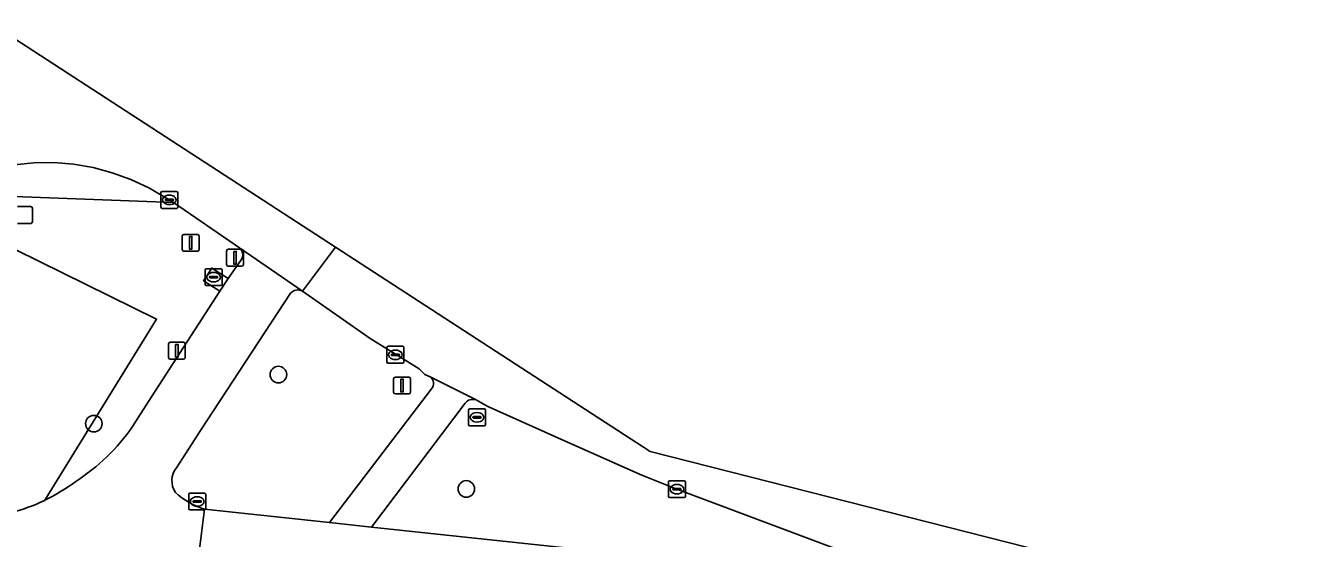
# Model space of a CAD drawing. Extents: x 162082 to 163401, y 388089 to 388636.
# Drawn here: x 162534.3 to 162610.5, y 388591.4 to 388621.7 of the extents above; entities that cross this region are included whole.
import ezdxf

# ---------------------------------------------------------------- set-up
doc = ezdxf.new("R2010")
doc.units = 0
for name, color, linetype in [('IMGEO_Berm_groen', 7, 'Continuous'), ('IMGEO_Boom', 7, 'Continuous'), ('IMGEO_Fietspad_gesloten', 7, 'Continuous'), ('IMGEO_Kolk', 7, 'Continuous'), ('IMGEO_Lichtmast', 7, 'Continuous'), ('IMGEO_Rijbaan_lokaal_open', 7, 'Continuous'), ('IMGEO_Rijbaan_regionaal_gesloten', 7, 'Continuous'), ('IMGEO_Rioolput', 7, 'Continuous'), ('IMGEO_Verkeersbordpaal', 7, 'Continuous'), ('IMGEO_Verkeerseiland_gesloten', 7, 'Continuous'), ('IMGEO_Voetpad_open', 7, 'Continuous')]:
    doc.layers.add(name, color=color, linetype=linetype)

msp = doc.modelspace()

# ---------------------------------------------------------------- linework, layer by layer
at = {"layer": 'IMGEO_Berm_groen'}
for points in [[(162546.931, 388608.558), (162543.038, 388611.225), (162526.799, 388611.851), (162542.041, 388604.342), (162535.431, 388593.624)], [(162542.041, 388604.342), (162526.799, 388611.851)], [(162545.786, 388605.985), (162544.818, 388606.609), (162545.299, 388607.36), (162546.264, 388606.735), (162547.046, 388607.853)], [(162540.625, 388597.99), (162541.736, 388599.743), (162545.786, 388605.985)], [(162549.96, 388605.867), (162544.63, 388597.762), (162543.217, 388595.543)], [(162558.199, 388600.919), (162557.882, 388601.061), (162557.56, 388601.398), (162556.822, 388601.857), (162554.662, 388603.202), (162550.651, 388605.988)], [(162535.431, 388593.624), (162542.041, 388604.342)], [(162544.87, 388593.093), (162552.249, 388592.304), (162558.285, 388600.214)], [(162560.261, 388599.364), (162554.731, 388592.039), (162583.578, 388588.956), (162583.973, 388588.915), (162584.593, 388588.852)], [(162572.776, 388594.285), (162570.713, 388595.118), (162566.133, 388597.147), (162561.572, 388599.199), (162560.914, 388599.559)], [(162584.746, 388589.821), (162583.795, 388590.15), (162572.776, 388594.285)]]:
    msp.add_lwpolyline(points, dxfattribs=at)
for centre, radius, start, end in [((162546.602, 388608.142), 0.53, 326.9178, 51.61125), ((162550.376, 388605.527), 0.537, 59.12952, 140.73503), ((162557.915, 388600.527), 0.484, 319.76521, 54.14461), ((162560.714, 388599.039), 0.557, 68.89906, 144.35448), ((162530.727, 388604.855), 12.045, 302.87196, 325.25648), ((162544.147, 388594.78), 1.203, 140.63269, 214.61848), ((162530.668, 388603.533), 10.994, 295.67475, 306.87554), ((162530.667, 388603.528), 10.991, 273.73138, 295.68887), ((162546.195, 388597.32), 4.43, 226.70386, 252.59628)]:
    msp.add_arc(centre, radius, start, end, dxfattribs=at)
at = {"layer": 'IMGEO_Boom'}
for centre in [(162549.237, 388601.059), (162538.335, 388598.158), (162560.336, 388594.299)]:
    msp.add_circle(centre, 0.489, dxfattribs=at)
at = {"layer": 'IMGEO_Fietspad_gesloten'}
for points in [[(162550.651, 388605.988), (162547.312, 388608.295), (162546.965, 388608.534), (162546.931, 388608.558)], [(162547.046, 388607.853), (162546.264, 388606.735), (162545.786, 388605.985), (162541.736, 388599.743), (162540.625, 388597.99)], [(162543.217, 388595.543), (162544.63, 388597.762), (162549.96, 388605.867)], [(162539.018, 388590.709), (162544.501, 388590.106), (162544.87, 388593.093)], [(162589.396, 388587.627), (162583.973, 388588.915), (162583.578, 388588.956), (162554.731, 388592.039), (162552.249, 388592.304), (162544.87, 388593.093), (162544.501, 388590.106), (162582.931, 388585.815), (162600.281, 388583.897), (162626.892, 388580.933), (162642.099, 388579.246), (162642.353, 388581.376), (162609.11, 388585.066), (162593.884, 388586.788)]]:
    msp.add_lwpolyline(points, dxfattribs=at)
for centre, radius, start, end in [((162546.602, 388608.142), 0.53, 326.9178, 51.61125), ((162550.376, 388605.527), 0.537, 59.12952, 140.73503), ((162530.727, 388604.855), 12.045, 302.87196, 325.25648), ((162544.147, 388594.78), 1.203, 140.63269, 214.61848), ((162530.668, 388603.533), 10.994, 295.67475, 306.87554), ((162530.667, 388603.528), 10.991, 273.73138, 295.68887), ((162546.195, 388597.32), 4.43, 226.70386, 252.59628)]:
    msp.add_arc(centre, radius, start, end, dxfattribs=at)
at = {"layer": 'IMGEO_Kolk'}
for p, q in [((162542.296, 388610.963), (162542.296, 388611.815)), ((162542.371, 388611.889), (162543.223, 388611.889)), ((162543.297, 388611.815), (162543.297, 388610.963)), ((162542.555, 388611.383), (162542.555, 388611.395)), ((162542.993, 388611.346), (162542.595, 388611.346)), ((162542.598, 388611.432), (162542.996, 388611.432)), ((162542.807, 388611.109), (162542.782, 388611.109)), ((162542.784, 388611.669), (162542.809, 388611.669)), ((162543.039, 388611.395), (162543.039, 388611.383)), ((162543.223, 388610.889), (162542.371, 388610.889)), ((162544.907, 388606.392), (162544.907, 388607.244)), ((162544.982, 388607.318), (162545.834, 388607.318)), ((162545.908, 388607.244), (162545.908, 388606.392)), ((162545.166, 388606.812), (162545.166, 388606.824)), ((162545.604, 388606.775), (162545.206, 388606.775)), ((162545.209, 388606.861), (162545.607, 388606.861)), ((162545.418, 388606.538), (162545.393, 388606.538)), ((162545.395, 388607.098), (162545.42, 388607.098)), ((162545.65, 388606.824), (162545.65, 388606.812)), ((162545.834, 388606.318), (162544.982, 388606.318)), ((162555.648, 388601.804), (162555.648, 388602.656)), ((162555.723, 388602.73), (162556.575, 388602.73)), ((162556.649, 388602.656), (162556.649, 388601.804)), ((162555.907, 388602.224), (162555.907, 388602.236)), ((162556.345, 388602.187), (162555.947, 388602.187)), ((162555.95, 388602.273), (162556.348, 388602.273)), ((162556.159, 388601.95), (162556.134, 388601.95)), ((162556.136, 388602.51), (162556.161, 388602.51)), ((162556.391, 388602.236), (162556.391, 388602.224)), ((162556.575, 388601.73), (162555.723, 388601.73)), ((162572.275, 388593.858), (162572.275, 388594.71)), ((162572.35, 388594.784), (162573.202, 388594.784)), ((162572.534, 388594.278), (162572.534, 388594.29)), ((162572.972, 388594.241), (162572.574, 388594.241)), ((162572.577, 388594.327), (162572.975, 388594.327)), ((162572.763, 388594.564), (162572.788, 388594.564)), ((162573.018, 388594.29), (162573.018, 388594.278)), ((162573.276, 388594.71), (162573.276, 388593.858)), ((162543.94, 388593.128), (162543.94, 388593.98)), ((162544.015, 388594.054), (162544.867, 388594.054)), ((162544.199, 388593.548), (162544.199, 388593.56)), ((162544.637, 388593.511), (162544.239, 388593.511)), ((162544.242, 388593.597), (162544.64, 388593.597)), ((162544.428, 388593.834), (162544.453, 388593.834)), ((162544.683, 388593.56), (162544.683, 388593.548)), ((162544.941, 388593.98), (162544.941, 388593.128)), ((162573.202, 388593.784), (162572.35, 388593.784)), ((162572.786, 388594.004), (162572.761, 388594.004)), ((162544.867, 388593.054), (162544.015, 388593.054)), ((162544.451, 388593.274), (162544.426, 388593.274))]:
    msp.add_line(p, q, dxfattribs=at)
for points in [[(162542.296, 388610.963), (162542.296, 388611.815)], [(162542.371, 388611.889), (162543.223, 388611.889)], [(162543.297, 388611.815), (162543.297, 388610.963)], [(162543.223, 388610.889), (162542.371, 388610.889)], [(162544.907, 388606.392), (162544.907, 388607.244)], [(162544.982, 388607.318), (162545.834, 388607.318)], [(162545.908, 388607.244), (162545.908, 388606.392)], [(162545.834, 388606.318), (162544.982, 388606.318)], [(162555.648, 388601.804), (162555.648, 388602.656)], [(162555.723, 388602.73), (162556.575, 388602.73)], [(162556.649, 388602.656), (162556.649, 388601.804)], [(162556.575, 388601.73), (162555.723, 388601.73)], [(162572.275, 388593.858), (162572.275, 388594.71)], [(162572.35, 388594.784), (162573.202, 388594.784)], [(162573.276, 388594.71), (162573.276, 388593.858)], [(162543.94, 388593.128), (162543.94, 388593.98)], [(162544.015, 388594.054), (162544.867, 388594.054)], [(162544.941, 388593.98), (162544.941, 388593.128)], [(162573.202, 388593.784), (162572.35, 388593.784)], [(162544.867, 388593.054), (162544.015, 388593.054)]]:
    msp.add_lwpolyline(points, dxfattribs=at)
for centre, radius, start, end in [((162542.373, 388611.813), 0.0765, 91.55205, 178.44795), ((162542.373, 388611.813), 0.0765, 91.55205, 178.44795), ((162543.221, 388611.813), 0.0765, 1.55205, 88.44795), ((162543.221, 388611.813), 0.0765, 1.55205, 88.44795), ((162542.595, 388611.392), 0.0403, 85.87752, 175.75265), ((162542.592, 388611.382), 0.0366, 178.93798, 274.71019), ((162542.996, 388611.389), 0.043, 264.86636, 352.45326), ((162543, 388611.394), 0.0386, 1.73085, 96.63898), ((162542.373, 388610.965), 0.0765, 181.55205, 268.44795), ((162542.373, 388610.965), 0.0765, 181.55205, 268.44795), ((162543.221, 388610.965), 0.0765, 271.55205, 358.44795), ((162543.221, 388610.965), 0.0765, 271.55205, 358.44795), ((162544.984, 388607.242), 0.0765, 91.55205, 178.44795), ((162544.984, 388607.242), 0.0765, 91.55205, 178.44795), ((162545.832, 388607.242), 0.0765, 1.55205, 88.44795), ((162545.832, 388607.242), 0.0765, 1.55205, 88.44795), ((162545.206, 388606.821), 0.0403, 85.87752, 175.75265), ((162545.203, 388606.811), 0.0366, 178.93798, 274.71019), ((162545.607, 388606.818), 0.043, 264.86636, 352.45326), ((162545.611, 388606.823), 0.0386, 1.73085, 96.63898), ((162544.984, 388606.394), 0.0765, 181.55205, 268.44795), ((162544.984, 388606.394), 0.0765, 181.55205, 268.44795), ((162545.832, 388606.394), 0.0765, 271.55205, 358.44795), ((162545.832, 388606.394), 0.0765, 271.55205, 358.44795), ((162555.725, 388602.654), 0.0765, 91.55205, 178.44795), ((162555.725, 388602.654), 0.0765, 91.55205, 178.44795), ((162556.573, 388602.654), 0.0765, 1.55205, 88.44795), ((162556.573, 388602.654), 0.0765, 1.55205, 88.44795), ((162555.947, 388602.233), 0.0403, 85.87752, 175.75265), ((162555.944, 388602.223), 0.0366, 178.93798, 274.71019), ((162556.348, 388602.23), 0.043, 264.86636, 352.45326), ((162556.352, 388602.235), 0.0386, 1.73085, 96.63898), ((162555.725, 388601.806), 0.0765, 181.55205, 268.44795), ((162555.725, 388601.806), 0.0765, 181.55205, 268.44795), ((162556.573, 388601.806), 0.0765, 271.55205, 358.44795), ((162556.573, 388601.806), 0.0765, 271.55205, 358.44795), ((162572.352, 388594.708), 0.0765, 91.55205, 178.44795), ((162572.352, 388594.708), 0.0765, 91.55205, 178.44795), ((162572.574, 388594.287), 0.0403, 85.87752, 175.75265), ((162572.571, 388594.277), 0.0366, 178.93798, 274.71019), ((162572.975, 388594.284), 0.043, 264.86636, 352.45326), ((162572.979, 388594.289), 0.0386, 1.73085, 96.63898), ((162573.2, 388594.708), 0.0765, 1.55205, 88.44795), ((162573.2, 388594.708), 0.0765, 1.55205, 88.44795), ((162544.017, 388593.978), 0.0765, 91.55205, 178.44795), ((162544.017, 388593.978), 0.0765, 91.55205, 178.44795), ((162544.239, 388593.557), 0.0403, 85.87752, 175.75265), ((162544.236, 388593.547), 0.0366, 178.93798, 274.71019), ((162544.64, 388593.554), 0.043, 264.86636, 352.45326), ((162544.644, 388593.559), 0.0386, 1.73085, 96.63898), ((162544.865, 388593.978), 0.0765, 1.55205, 88.44795), ((162544.865, 388593.978), 0.0765, 1.55205, 88.44795), ((162572.352, 388593.86), 0.0765, 181.55205, 268.44795), ((162572.352, 388593.86), 0.0765, 181.55205, 268.44795), ((162573.2, 388593.86), 0.0765, 271.55205, 358.44795), ((162573.2, 388593.86), 0.0765, 271.55205, 358.44795), ((162544.017, 388593.13), 0.0765, 181.55205, 268.44795), ((162544.017, 388593.13), 0.0765, 181.55205, 268.44795), ((162544.865, 388593.13), 0.0765, 271.55205, 358.44795), ((162544.865, 388593.13), 0.0765, 271.55205, 358.44795)]:
    msp.add_arc(centre, radius, start, end, dxfattribs=at)
for centre, major_axis, ratio, start_param, end_param in [((162542.783, 388611.389), (-0.387, 0.002), 0.722429, 4.712389, 7.853982), ((162542.808, 388611.389), (-0.39, 0.002), 0.717154, 1.570796, 4.712389), ((162545.394, 388606.818), (-0.387, 0.002), 0.722429, 4.712389, 7.853982), ((162545.419, 388606.818), (-0.39, 0.002), 0.717154, 1.570796, 4.712389), ((162556.135, 388602.23), (-0.387, 0.002), 0.722429, 4.712389, 7.853982), ((162556.16, 388602.23), (-0.39, 0.002), 0.717154, 1.570796, 4.712389), ((162572.762, 388594.284), (-0.387, 0.002), 0.722429, 4.712389, 7.853982), ((162572.787, 388594.284), (-0.39, 0.002), 0.717154, 1.570796, 4.712389), ((162544.427, 388593.554), (-0.387, 0.002), 0.722429, 4.712389, 7.853982), ((162544.452, 388593.554), (-0.39, 0.002), 0.717154, 1.570796, 4.712389)]:
    msp.add_ellipse(centre, major_axis=major_axis, ratio=ratio, start_param=start_param, end_param=end_param, dxfattribs=at)
at = {"layer": 'IMGEO_Lichtmast'}
for p, q in [((162542.746, 388602.07), (162542.746, 388602.87)), ((162542.746, 388602.87), (162542.746, 388602.07)), ((162542.846, 388602.97), (162543.636, 388602.97)), ((162543.636, 388602.97), (162542.846, 388602.97)), ((162543.736, 388602.87), (162543.736, 388602.07)), ((162543.736, 388602.07), (162543.736, 388602.87)), ((162543.636, 388601.97), (162542.846, 388601.97)), ((162542.846, 388601.97), (162543.636, 388601.97))]:
    msp.add_line(p, q, dxfattribs=at)
msp.add_lwpolyline([(162543.166, 388602.845), (162543.316, 388602.845), (162543.316, 388602.095), (162543.166, 388602.095), (162543.166, 388602.845)], dxfattribs=at)
for centre, start, end in [((162542.846, 388602.87), 90, 180), ((162542.846, 388602.87), 90, 180), ((162543.636, 388602.87), 0, 90), ((162543.636, 388602.87), 360, 90), ((162542.846, 388602.07), 180, 270), ((162542.846, 388602.07), 180, 270), ((162543.636, 388602.07), 270, 0), ((162543.636, 388602.07), 270, 0)]:
    msp.add_arc(centre, 0.1, start, end, dxfattribs=at)
at = {"layer": 'IMGEO_Rijbaan_lokaal_open'}
msp.add_lwpolyline([(162642.62, 388583.96), (162602.806, 388588.463), (162571.201, 388596.511), (162552.604, 388608.598), (162550.651, 388605.988), (162554.662, 388603.202), (162556.822, 388601.857), (162557.56, 388601.398), (162557.882, 388601.061), (162558.199, 388600.919), (162560.914, 388599.559), (162561.572, 388599.199), (162566.133, 388597.147), (162570.713, 388595.118), (162572.776, 388594.285), (162583.795, 388590.15), (162584.746, 388589.821)], dxfattribs=at)
msp.add_lwpolyline([(162546.264, 388606.735), (162545.299, 388607.36), (162544.818, 388606.609), (162545.786, 388605.985)], close=True, dxfattribs=at)
at = {"layer": 'IMGEO_Rijbaan_regionaal_gesloten'}
for points in [[(162552.604, 388608.598), (162532.472, 388621.684)], [(162533.627, 388613.467), (162534.793, 388613.581), (162535.965, 388613.591), (162537.133, 388613.497), (162538.288, 388613.298), (162539.42, 388612.997), (162540.522, 388612.596), (162541.583, 388612.099), (162542.595, 388611.508), (162542.798, 388611.39), (162543.038, 388611.225), (162546.931, 388608.558), (162546.965, 388608.534), (162547.312, 388608.295), (162550.651, 388605.988), (162552.604, 388608.598)]]:
    msp.add_lwpolyline(points, dxfattribs=at)
at = {"layer": 'IMGEO_Rioolput'}
for p, q in [((162560.463, 388598.108), (162560.463, 388598.96)), ((162560.538, 388599.034), (162561.39, 388599.034)), ((162560.951, 388598.814), (162560.976, 388598.814)), ((162561.464, 388598.96), (162561.464, 388598.108)), ((162560.722, 388598.528), (162560.722, 388598.54)), ((162561.16, 388598.491), (162560.762, 388598.491)), ((162560.765, 388598.577), (162561.163, 388598.577)), ((162560.974, 388598.254), (162560.949, 388598.254)), ((162561.206, 388598.54), (162561.206, 388598.528)), ((162561.39, 388598.034), (162560.538, 388598.034))]:
    msp.add_line(p, q, dxfattribs=at)
for points in [[(162560.463, 388598.108), (162560.463, 388598.96)], [(162560.538, 388599.034), (162561.39, 388599.034)], [(162561.464, 388598.96), (162561.464, 388598.108)], [(162561.39, 388598.034), (162560.538, 388598.034)]]:
    msp.add_lwpolyline(points, dxfattribs=at)
for centre, radius, start, end in [((162560.54, 388598.958), 0.0765, 91.55205, 178.44795), ((162560.54, 388598.958), 0.0765, 91.55205, 178.44795), ((162561.388, 388598.958), 0.0765, 1.55205, 88.44795), ((162561.388, 388598.958), 0.0765, 1.55205, 88.44795), ((162560.54, 388598.11), 0.0765, 181.55205, 268.44795), ((162560.54, 388598.11), 0.0765, 181.55205, 268.44795), ((162560.762, 388598.537), 0.0403, 85.87752, 175.75265), ((162560.759, 388598.527), 0.0366, 178.93798, 274.71019), ((162561.163, 388598.534), 0.043, 264.86636, 352.45326), ((162561.167, 388598.539), 0.0386, 1.73085, 96.63898), ((162561.388, 388598.11), 0.0765, 271.55205, 358.44795), ((162561.388, 388598.11), 0.0765, 271.55205, 358.44795)]:
    msp.add_arc(centre, radius, start, end, dxfattribs=at)
for centre, major_axis, ratio, start_param, end_param in [((162560.95, 388598.534), (-0.387, 0.002), 0.722429, 4.712389, 7.853982), ((162560.975, 388598.534), (-0.39, 0.002), 0.717154, 1.570796, 4.712389)]:
    msp.add_ellipse(centre, major_axis=major_axis, ratio=ratio, start_param=start_param, end_param=end_param, dxfattribs=at)
at = {"layer": 'IMGEO_Verkeersbordpaal'}
for p, q in [((162533.818, 388610.995), (162534.608, 388610.995)), ((162534.608, 388610.995), (162533.818, 388610.995)), ((162534.708, 388610.895), (162534.708, 388610.095)), ((162534.708, 388610.095), (162534.708, 388610.895)), ((162534.608, 388609.995), (162533.818, 388609.995)), ((162533.818, 388609.995), (162534.608, 388609.995)), ((162543.559, 388608.452), (162543.559, 388609.252)), ((162543.559, 388609.252), (162543.559, 388608.452)), ((162543.659, 388609.352), (162544.449, 388609.352)), ((162544.449, 388609.352), (162543.659, 388609.352)), ((162544.549, 388609.252), (162544.549, 388608.452)), ((162544.549, 388608.452), (162544.549, 388609.252)), ((162544.449, 388608.352), (162543.659, 388608.352)), ((162543.659, 388608.352), (162544.449, 388608.352)), ((162546.176, 388607.568), (162546.176, 388608.368)), ((162546.176, 388608.368), (162546.176, 388607.568)), ((162546.276, 388608.468), (162547.066, 388608.468)), ((162547.066, 388608.468), (162546.276, 388608.468)), ((162547.166, 388608.368), (162547.166, 388607.568)), ((162547.166, 388607.568), (162547.166, 388608.368)), ((162547.066, 388607.468), (162546.276, 388607.468)), ((162546.276, 388607.468), (162547.066, 388607.468)), ((162556.044, 388600.013), (162556.044, 388600.813)), ((162556.044, 388600.813), (162556.044, 388600.013)), ((162556.144, 388600.913), (162556.934, 388600.913)), ((162556.934, 388600.913), (162556.144, 388600.913)), ((162557.034, 388600.813), (162557.034, 388600.013)), ((162557.034, 388600.013), (162557.034, 388600.813)), ((162556.934, 388599.913), (162556.144, 388599.913)), ((162556.144, 388599.913), (162556.934, 388599.913))]:
    msp.add_line(p, q, dxfattribs=at)
for points in [[(162543.979, 388609.227), (162544.129, 388609.227), (162544.129, 388608.477), (162543.979, 388608.477), (162543.979, 388609.227)], [(162546.596, 388608.343), (162546.746, 388608.343), (162546.746, 388607.593), (162546.596, 388607.593), (162546.596, 388608.343)], [(162556.464, 388600.788), (162556.614, 388600.788), (162556.614, 388600.038), (162556.464, 388600.038), (162556.464, 388600.788)]]:
    msp.add_lwpolyline(points, dxfattribs=at)
for centre, start, end in [((162534.608, 388610.895), 0, 90), ((162534.608, 388610.895), 360, 90), ((162534.608, 388610.095), 270, 0), ((162534.608, 388610.095), 270, 0), ((162543.659, 388609.252), 90, 180), ((162543.659, 388609.252), 90, 180), ((162544.449, 388609.252), 0, 90), ((162544.449, 388609.252), 360, 90), ((162543.659, 388608.452), 180, 270), ((162543.659, 388608.452), 180, 270), ((162544.449, 388608.452), 270, 0), ((162544.449, 388608.452), 270, 0), ((162546.276, 388608.368), 90, 180), ((162546.276, 388608.368), 90, 180), ((162547.066, 388608.368), 0, 90), ((162547.066, 388608.368), 360, 90), ((162546.276, 388607.568), 180, 270), ((162546.276, 388607.568), 180, 270), ((162547.066, 388607.568), 270, 0), ((162547.066, 388607.568), 270, 0), ((162556.144, 388600.813), 90, 180), ((162556.144, 388600.813), 90, 180), ((162556.934, 388600.813), 0, 90), ((162556.934, 388600.813), 360, 90), ((162556.144, 388600.013), 180, 270), ((162556.144, 388600.013), 180, 270), ((162556.934, 388600.013), 270, 0), ((162556.934, 388600.013), 270, 0)]:
    msp.add_arc(centre, 0.1, start, end, dxfattribs=at)
at = {"layer": 'IMGEO_Verkeerseiland_gesloten'}
msp.add_lwpolyline([(162543.038, 388611.225), (162542.798, 388611.39), (162542.595, 388611.508), (162541.583, 388612.099), (162540.522, 388612.596), (162539.42, 388612.997), (162538.288, 388613.298), (162537.133, 388613.497), (162535.965, 388613.591), (162534.793, 388613.581), (162533.627, 388613.467), (162532.627, 388613.283), (162528.143, 388612.287), (162527.502, 388612.11), (162526.799, 388611.851)], close=True, dxfattribs=at)
at = {"layer": 'IMGEO_Voetpad_open'}
for points in [[(162560.914, 388599.559), (162558.199, 388600.919)], [(162558.285, 388600.214), (162552.249, 388592.304), (162554.731, 388592.039), (162560.261, 388599.364)]]:
    msp.add_lwpolyline(points, dxfattribs=at)
for centre, radius, start, end in [((162557.915, 388600.527), 0.484, 319.76521, 54.14461), ((162560.714, 388599.039), 0.557, 68.89906, 144.35448)]:
    msp.add_arc(centre, radius, start, end, dxfattribs=at)

doc.saveas('drawing.dxf')
